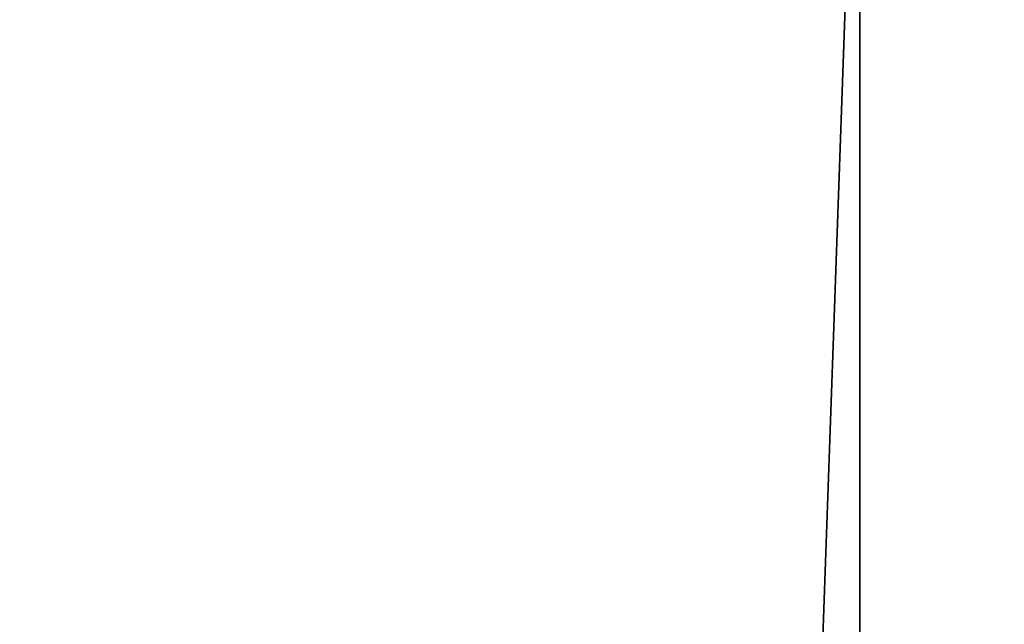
# Model space of a CAD drawing. Header units: millimetres. Extents: x -682 to 137, y -14 to 967.
# Tile 650 of 656: x 5.591 to 6.615, y 952.729 to 953.358. Entities that reach past the tile are written whole.
import ezdxf

# ---------------------------------------------------------------- set-up
doc = ezdxf.new("R2010")
doc.units = ezdxf.units.MM
doc.header["$LTSCALE"] = 65.185185
for name, color, linetype in [('3738', 7, 'CONTINUOUS'), ('3749', 7, 'CONTINUOUS'), ('4', 7, 'CONTINUOUS'), ('6', 7, 'CONTINUOUS')]:
    doc.layers.add(name, color=color, linetype=linetype)

msp = doc.modelspace()

# ---------------------------------------------------------------- linework, layer by layer
at = {"layer": '3738', "color": 7, "linetype": 'CONTINUOUS', "true_color": 0x96918c}
for points in [[(6.4653, 953.8, 8.8994), (3.399, 867.5, 10.4612), (3.3987, 953.8, 10.4618), (6.4653, 953.8, 8.8994)], [(3.3988, 953.8, -10.4618), (3.399, 867.5, -10.4612), (6.4653, 953.8, -8.8994), (3.3988, 953.8, -10.4618)], [(3.399, 867.5, -10.4612), (6.4656, 867.5, -8.8992), (6.4653, 953.8, -8.8994), (3.399, 867.5, -10.4612)], [(6.4656, 867.5, 8.8992), (3.399, 867.5, 10.4612), (6.4653, 953.8, 8.8994), (6.4656, 867.5, 8.8992)], [(6.4653, 953.8, -8.8994), (6.4656, 867.5, -8.8992), (8.899, 953.8, -6.4659), (6.4653, 953.8, -8.8994)], [(8.899, 953.8, 6.4659), (6.4656, 867.5, 8.8992), (6.4653, 953.8, 8.8994), (8.899, 953.8, 6.4659)], [(6.4656, 867.5, -8.8992), (8.8988, 867.5, -6.4653), (8.899, 953.8, -6.4659), (6.4656, 867.5, -8.8992)], [(8.8988, 867.5, 6.4653), (6.4656, 867.5, 8.8992), (8.899, 953.8, 6.4659), (8.8988, 867.5, 6.4653)]]:
    msp.add_3dface(points, dxfattribs=at)
at = {"layer": '3749', "color": 7, "linetype": 'CONTINUOUS', "true_color": 0x96918c}
for points in [[(7.0615, 965.5044, -12.2308), (3.8811, 865.5044, -14.4846), (3.6553, 965.5044, -13.6417), (7.0615, 965.5044, -12.2308)], [(3.8811, 865.5044, 14.4846), (7.4978, 865.5044, 12.9866), (3.6553, 965.5044, 13.6417), (3.8811, 865.5044, 14.4846)], [(3.6553, 965.5044, 13.6417), (7.4978, 865.5044, 12.9866), (7.0615, 965.5044, 12.2308), (3.6553, 965.5044, 13.6417)], [(7.4978, 865.5044, -12.9866), (3.8811, 865.5044, -14.4846), (7.0615, 965.5044, -12.2308), (7.4978, 865.5044, -12.9866)]]:
    msp.add_3dface(points, dxfattribs=at)
at = {"layer": '4', "color": 7, "linetype": 'CONTINUOUS', "true_color": 0x999999}
for points in [[(5.568, 953.5172, -0.2748), (4.872, 953.2642, -0.2748), (6.612, 953.8977, -0.3279), (5.568, 953.5172, -0.2748)], [(6.612, 953.8977, -0.3279), (4.872, 953.2642, -0.2748), (5.916, 953.6447, -0.3279), (6.612, 953.8977, -0.3279)], [(5.916, 953.6447, -0.3279), (4.872, 953.2642, -0.2748), (5.22, 953.3918, -0.3279), (5.916, 953.6447, -0.3279)]]:
    msp.add_3dface(points, dxfattribs=at)
at = {"layer": '6', "color": 7, "linetype": 'CONTINUOUS', "true_color": 0x999999}
for points in [[(4.872, 953.2642, 0.2748), (4.9901, 953.3059, 0.2066), (5.916, 953.6447, 0.3279), (4.872, 953.2642, 0.2748)], [(5.7962, 953.6027, 0.397), (4.872, 953.2642, 0.2748), (5.916, 953.6447, 0.3279), (5.7962, 953.6027, 0.397)], [(4.9901, 953.3059, 0.2066), (5.568, 953.5172, 0.2748), (5.916, 953.6447, 0.3279), (4.9901, 953.3059, 0.2066)], [(5.22, 953.3918, 0.3279), (4.872, 953.2642, 0.2748), (5.7962, 953.6027, 0.397), (5.22, 953.3918, 0.3279)]]:
    msp.add_3dface(points, dxfattribs=at)

doc.saveas('drawing.dxf')
